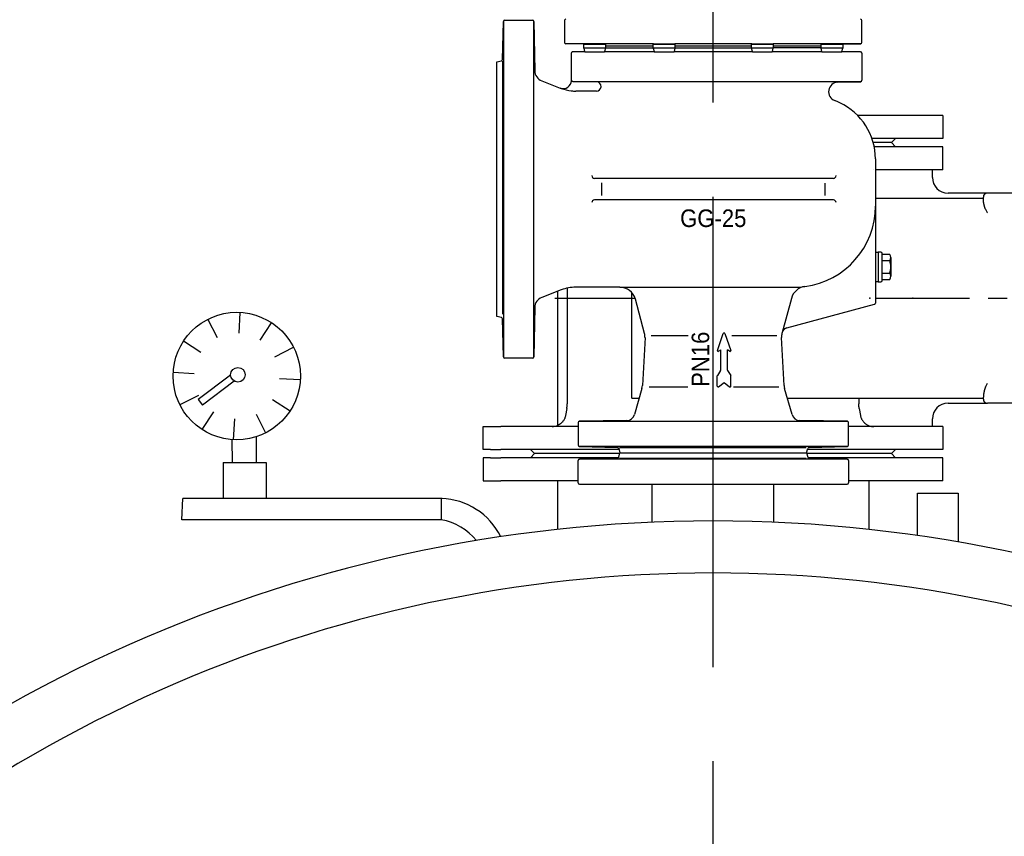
# Model space of a CAD drawing. Header units: millimetres. Extents: x 196 to 2027204, y -221452 to 153872.
# Tile 357 of 381: x 1224043 to 1224376, y -197661 to -197386. Entities that reach past the tile are written whole.
import ezdxf
from ezdxf.enums import TextEntityAlignment as Align

# ---------------------------------------------------------------- set-up
doc = ezdxf.new("R2010")
doc.units = ezdxf.units.MM
doc.linetypes.add('CENTER', pattern=[50.8, 31.75, -6.35, 6.35, -6.35])
doc.layers.add('00_Основной', color=163, linetype='Continuous', lineweight=40)
doc.layers.add('中心线', color=1, linetype='CENTER', lineweight=25)
doc.styles.get("Standard").update_dxf_attribs({"font": 'arial.ttf'})

msp = doc.modelspace()

# ---------------------------------------------------------------- linework, layer by layer
at = {"color": 252, "linetype": 'CENTER', "lineweight": 25, "ltscale": 5}
msp.add_line((1224277.47, -198620.35), (1224277.47, -197161.91), dxfattribs=at)
at = {"layer": '00_Основной', "lineweight": 30, "ltscale": 10}
for p, q in [((1224206.36, -197399.23), (1224206.7, -197386.44)), ((1224206.7, -197386.44), (1224206.7, -197499.64)), ((1224207.15, -197385.99), (1224216.53, -197385.99)), ((1224216.98, -197386.44), (1224217.28, -197403.15)), ((1224216.98, -197499.64), (1224216.98, -197386.44)), ((1224227.34, -197386.16), (1224227.34, -197393.49)), ((1224327.75, -197393.49), (1224327.75, -197386.16)), ((1224233.91, -197394.1), (1224227.79, -197393.94)), ((1224233.88, -197393.94), (1224227.79, -197393.94)), ((1224233.84, -197394.1), (1224233.88, -197393.94)), ((1224233.84, -197394.1), (1224241.14, -197394.1)), ((1224233.84, -197395.47), (1224233.84, -197394.1)), ((1224241.1, -197393.94), (1224233.88, -197393.94)), ((1224241.14, -197394.1), (1224241.1, -197393.94)), ((1224257.34, -197393.94), (1224241.1, -197393.94)), ((1224241.14, -197394.1), (1224241.14, -197395.47)), ((1224241.14, -197394.66), (1224257.3, -197394.66)), ((1224257.3, -197394.1), (1224257.34, -197393.94)), ((1224257.3, -197394.1), (1224264.61, -197394.1)), ((1224257.3, -197395.47), (1224257.3, -197394.1)), ((1224257.34, -197393.94), (1224264.57, -197393.94)), ((1224264.61, -197394.1), (1224264.57, -197393.94)), ((1224290.53, -197393.94), (1224264.57, -197393.94)), ((1224264.61, -197394.1), (1224264.61, -197395.47)), ((1224264.61, -197394.66), (1224290.49, -197394.66)), ((1224290.53, -197393.94), (1224290.49, -197394.1)), ((1224290.49, -197394.1), (1224297.79, -197394.1)), ((1224290.49, -197395.47), (1224290.49, -197394.1)), ((1224290.53, -197393.94), (1224297.75, -197393.94)), ((1224297.75, -197393.94), (1224297.79, -197394.1)), ((1224313.99, -197393.94), (1224297.75, -197393.94)), ((1224297.79, -197394.1), (1224297.79, -197395.47)), ((1224297.79, -197394.66), (1224313.95, -197394.66)), ((1224313.99, -197393.94), (1224313.95, -197394.1)), ((1224313.95, -197394.1), (1224321.25, -197394.1)), ((1224313.95, -197395.47), (1224313.95, -197394.1)), ((1224321.21, -197393.94), (1224313.99, -197393.94)), ((1224321.18, -197394.1), (1224327.31, -197393.94)), ((1224327.31, -197393.94), (1224321.21, -197393.94)), ((1224321.21, -197393.94), (1224321.25, -197394.1)), ((1224321.25, -197394.1), (1224321.25, -197395.47)), ((1224229.63, -197406.3), (1224229.63, -197397.1)), ((1224234.15, -197396.71), (1224229.86, -197396.71)), ((1224230.07, -197396.65), (1224234.11, -197396.54)), ((1224241.14, -197395.47), (1224233.84, -197395.47)), ((1224233.84, -197395.47), (1224234.12, -197396.61)), ((1224234.12, -197396.61), (1224234.1, -197396.71)), ((1224234.15, -197396.71), (1224234.12, -197396.61)), ((1224234.15, -197396.71), (1224240.83, -197396.71)), ((1224240.83, -197396.71), (1224240.86, -197396.61)), ((1224257.61, -197396.71), (1224240.83, -197396.71)), ((1224241.14, -197395.47), (1224240.86, -197396.61)), ((1224240.86, -197396.61), (1224240.88, -197396.71)), ((1224241.14, -197395.35), (1224257.3, -197395.35)), ((1224264.61, -197395.47), (1224257.3, -197395.47)), ((1224257.3, -197395.47), (1224257.59, -197396.61)), ((1224257.59, -197396.61), (1224257.57, -197396.71)), ((1224257.61, -197396.71), (1224257.59, -197396.61)), ((1224257.61, -197396.71), (1224264.3, -197396.71)), ((1224264.3, -197396.71), (1224264.32, -197396.61)), ((1224290.8, -197396.71), (1224264.3, -197396.71)), ((1224264.61, -197395.47), (1224264.32, -197396.61)), ((1224264.32, -197396.61), (1224264.34, -197396.71)), ((1224264.61, -197395.35), (1224290.49, -197395.35)), ((1224297.79, -197395.47), (1224290.49, -197395.47)), ((1224290.77, -197396.61), (1224290.49, -197395.47)), ((1224290.75, -197396.71), (1224290.77, -197396.61)), ((1224290.77, -197396.61), (1224290.8, -197396.71)), ((1224290.8, -197396.71), (1224297.48, -197396.71)), ((1224297.5, -197396.61), (1224297.48, -197396.71)), ((1224314.26, -197396.71), (1224297.48, -197396.71)), ((1224297.5, -197396.61), (1224297.79, -197395.47)), ((1224297.53, -197396.71), (1224297.5, -197396.61)), ((1224313.95, -197395.35), (1224297.79, -197395.35)), ((1224321.25, -197395.47), (1224313.95, -197395.47)), ((1224314.24, -197396.61), (1224313.95, -197395.47)), ((1224314.21, -197396.71), (1224314.24, -197396.61)), ((1224314.24, -197396.61), (1224314.26, -197396.71)), ((1224314.26, -197396.71), (1224320.95, -197396.71)), ((1224320.97, -197396.61), (1224320.95, -197396.71)), ((1224327.31, -197396.71), (1224320.95, -197396.71)), ((1224320.97, -197396.61), (1224321.25, -197395.47)), ((1224320.99, -197396.71), (1224320.97, -197396.61)), ((1224320.99, -197396.54), (1224327.31, -197396.71)), ((1224327.75, -197397.16), (1224327.75, -197406.31)), ((1224204.52, -197400.1), (1224206.02, -197399.7)), ((1224204.52, -197485.98), (1224204.52, -197400.1)), ((1224206.35, -197399.89), (1224206.35, -197485.28)), ((1224206.36, -197399.27), (1224206.36, -197399.23)), ((1224219.62, -197406.5), (1224225.91, -197408.91)), ((1224229.63, -197406.3), (1224229.63, -197406.36)), ((1224230.08, -197406.76), (1224238.07, -197406.76)), ((1224327.31, -197406.77), (1224238.26, -197406.77)), ((1224319.61, -197406.97), (1224327.31, -197406.77)), ((1224226.24, -197409.04), (1224225.91, -197408.91)), ((1224238.07, -197409.95), (1224231.15, -197409.95)), ((1224355.05, -197418.21), (1224326.36, -197418.21)), ((1224355.05, -197418.21), (1224355.05, -197425.97)), ((1224355.05, -197425.97), (1224331.15, -197425.97)), ((1224337.71, -197427.34), (1224331.58, -197427.34)), ((1224337.71, -197427.34), (1224331.58, -197427.34)), ((1224339.08, -197425.97), (1224337.71, -197427.34)), ((1224339.08, -197428.71), (1224337.71, -197427.34)), ((1224355.05, -197428.71), (1224331.9, -197428.71)), ((1224355.05, -197436.47), (1224355.05, -197428.71)), ((1224332.31, -197432.86), (1224332.31, -197448.75)), ((1224355.05, -197436.47), (1224332.31, -197436.47)), ((1224351.52, -197439.07), (1224351.52, -197436.47)), ((1224237.45, -197439.39), (1224318.1, -197439.39)), ((1224239.84, -197440.9), (1224239.84, -197445.18)), ((1224315.25, -197441), (1224315.25, -197445.18)), ((1224370.11, -197444.36), (1224356.82, -197444.36)), ((1224381.52, -197444.36), (1224370.11, -197444.36)), ((1224318.1, -197446.69), (1224237.45, -197446.69)), ((1224332.31, -197446.05), (1224368.74, -197446.05)), ((1224368.74, -197446.35), (1224368.74, -197445.73)), ((1224332.31, -197448.75), (1224332.31, -197464.26)), ((1224332.31, -197464.26), (1224333.23, -197464.26)), ((1224332.31, -197464.26), (1224332.31, -197474.3)), ((1224334.14, -197464.26), (1224333.23, -197464.26)), ((1224333.23, -197464.26), (1224333.23, -197474.3)), ((1224334.6, -197465.07), (1224334.6, -197464.72)), ((1224337.14, -197465.07), (1224334.6, -197465.07)), ((1224334.6, -197467.18), (1224334.6, -197465.07)), ((1224334.6, -197467.18), (1224337.14, -197467.18)), ((1224334.6, -197471.39), (1224334.6, -197467.18)), ((1224337.52, -197466.12), (1224337.52, -197472.44)), ((1224334.6, -197471.39), (1224337.14, -197471.39)), ((1224334.6, -197473.5), (1224334.6, -197471.39)), ((1224333.23, -197474.3), (1224332.31, -197474.3)), ((1224332.31, -197474.3), (1224332.31, -197481.48)), ((1224333.23, -197474.3), (1224334.14, -197474.3)), ((1224334.6, -197473.5), (1224337.14, -197473.5)), ((1224334.6, -197473.85), (1224334.6, -197473.5)), ((1224226.24, -197477.04), (1224219.62, -197479.58)), ((1224224.98, -197477.52), (1224224.98, -197522.8)), ((1224228.23, -197476.44), (1224228.23, -197515.54)), ((1224245.96, -197476.13), (1224231.15, -197476.13)), ((1224245.96, -197476.13), (1224304.93, -197476.13)), ((1224250.08, -197513.6), (1224250.08, -197478)), ((1224224.07, -197479.82), (1224251.14, -197479.82)), ((1224254.35, -197491.75), (1224251.25, -197480.19)), ((1224303.92, -197479.91), (1224300.82, -197491.45)), ((1224117.44, -197491.7), (1224117.82, -197484.65)), ((1224217.28, -197482.93), (1224216.98, -197499.64)), ((1224302.44, -197489.84), (1224331.98, -197481.92)), ((1224110.12, -197493.24), (1224106.93, -197486.94)), ((1224124.55, -197494.02), (1224128.4, -197488.11)), ((1224206.02, -197486.38), (1224204.52, -197485.98)), ((1224206.7, -197499.64), (1224206.36, -197486.81)), ((1224300.82, -197491.45), (1224300.74, -197491.75)), ((1224104.55, -197498.23), (1224098.64, -197494.38)), ((1224254.5, -197493.17), (1224253.66, -197509.28)), ((1224256.62, -197492.45), (1224269.12, -197492.45)), ((1224278.93, -197497.47), (1224280.94, -197491.73)), ((1224281.46, -197491.73), (1224283.46, -197497.47)), ((1224283.86, -197492.45), (1224299.02, -197492.45)), ((1224301.44, -197509.28), (1224300.59, -197493.17)), ((1224129.54, -197499.59), (1224135.84, -197496.4)), ((1224279.36, -197497.78), (1224280.06, -197497.24)), ((1224280.06, -197504.09), (1224280.06, -197497.24)), ((1224283.04, -197497.78), (1224282.34, -197497.24)), ((1224282.34, -197504.09), (1224282.34, -197497.24)), ((1224216.53, -197500.09), (1224207.15, -197500.09)), ((1224280.02, -197504.23), (1224278.96, -197505.92)), ((1224282.38, -197504.23), (1224283.44, -197505.92)), ((1224102.23, -197505.34), (1224095.18, -197504.96)), ((1224114.59, -197505.79), (1224103.62, -197514.01)), ((1224115.84, -197507.83), (1224105.05, -197515.92)), ((1224131.08, -197506.91), (1224138.13, -197507.29)), ((1224278.92, -197509.53), (1224278.92, -197506.07)), ((1224283.48, -197509.53), (1224283.48, -197506.07)), ((1224253.48, -197510.3), (1224250.95, -197519.14)), ((1224255.93, -197509.8), (1224268.95, -197509.8)), ((1224279.36, -197509.74), (1224281.2, -197508.27)), ((1224281.2, -197508.27), (1224283.04, -197509.74)), ((1224284.36, -197509.8), (1224299.74, -197509.8)), ((1224304.14, -197519.14), (1224301.61, -197510.3)), ((1224103.77, -197512.66), (1224097.47, -197515.86)), ((1224103.62, -197514.01), (1224105.05, -197515.92)), ((1224128.76, -197514.02), (1224134.67, -197517.87)), ((1224250.08, -197513.6), (1224252.54, -197513.6)), ((1224302.55, -197513.6), (1224368.74, -197513.6)), ((1224326.7, -197513.6), (1224326.7, -197515.54)), ((1224368.74, -197513.92), (1224368.74, -197513.3)), ((1224228.09, -197517.12), (1224227.69, -197519.41)), ((1224326.84, -197517.12), (1224327.25, -197519.41)), ((1224356.82, -197515.29), (1224370.11, -197515.29)), ((1224381.52, -197515.29), (1224370.11, -197515.29)), ((1224108.76, -197518.23), (1224104.91, -197524.14)), ((1224115.87, -197520.55), (1224115.49, -197527.6)), ((1224123.19, -197519.01), (1224126.39, -197525.31)), ((1224248.37, -197521.12), (1224232.36, -197521.4)), ((1224232.36, -197521.4), (1224322.74, -197521.4)), ((1224322.74, -197521.4), (1224306.73, -197521.12)), ((1224351.52, -197523.18), (1224351.52, -197520.58)), ((1224199.88, -197523.18), (1224202.39, -197523.18)), ((1224199.88, -197530.94), (1224199.88, -197523.18)), ((1224202.39, -197523.18), (1224205.77, -197523.18)), ((1224231.91, -197523.18), (1224205.77, -197523.18)), ((1224231.91, -197521.86), (1224231.91, -197529.41)), ((1224277.55, -197523.18), (1224277.55, -197523.18)), ((1224323.19, -197529.41), (1224323.19, -197521.86)), ((1224355.05, -197523.18), (1224323.19, -197523.18)), ((1224355.05, -197523.18), (1224355.05, -197530.94)), ((1224115, -197527.57), (1224115.08, -197535.29)), ((1224123.2, -197526.62), (1224123.2, -197535.29)), ((1224202.39, -197530.94), (1224199.88, -197530.94)), ((1224202.39, -197530.94), (1224205.77, -197530.94)), ((1224245.72, -197530.94), (1224205.77, -197530.94)), ((1224215.85, -197530.94), (1224217.22, -197532.31)), ((1224232.35, -197529.87), (1224245.19, -197530.2)), ((1224322.74, -197529.87), (1224232.35, -197529.87)), ((1224245.61, -197530.54), (1224246.02, -197532.04)), ((1224245.85, -197530.21), (1224308.88, -197530.21)), ((1224309.08, -197532.04), (1224309.48, -197530.54)), ((1224355.05, -197530.94), (1224309.37, -197530.94)), ((1224309.91, -197530.2), (1224322.74, -197529.87)), ((1224339.08, -197530.94), (1224337.71, -197532.31)), ((1224202.39, -197533.68), (1224199.88, -197533.68)), ((1224199.88, -197533.68), (1224199.88, -197541.44)), ((1224202.39, -197533.68), (1224205.77, -197533.68)), ((1224245.55, -197533.68), (1224205.77, -197533.68)), ((1224215.85, -197533.68), (1224217.22, -197532.31)), ((1224245.94, -197532.31), (1224217.22, -197532.31)), ((1224245.94, -197532.31), (1224217.22, -197532.31)), ((1224231.91, -197542.21), (1224231.91, -197534.66)), ((1224232.35, -197534.21), (1224245.19, -197533.87)), ((1224322.74, -197534.21), (1224232.35, -197534.21)), ((1224245.61, -197533.53), (1224246.02, -197532.04)), ((1224245.85, -197533.86), (1224308.88, -197533.86)), ((1224246.02, -197532.04), (1224277.55, -197532.04)), ((1224246.02, -197532.04), (1224277.55, -197532.04)), ((1224277.55, -197532.04), (1224309.08, -197532.04)), ((1224277.55, -197532.04), (1224309.08, -197532.04)), ((1224309.08, -197532.04), (1224309.48, -197533.53)), ((1224337.71, -197532.31), (1224309.15, -197532.31)), ((1224337.71, -197532.31), (1224309.15, -197532.31)), ((1224355.05, -197533.68), (1224309.55, -197533.68)), ((1224309.91, -197533.87), (1224322.74, -197534.21)), ((1224323.19, -197534.66), (1224323.19, -197542.21)), ((1224339.08, -197533.68), (1224337.71, -197532.31)), ((1224355.05, -197541.44), (1224355.05, -197533.68)), ((1224112.06, -197535.29), (1224112.06, -197547.46)), ((1224112.06, -197535.29), (1224126.6, -197535.29)), ((1224126.6, -197535.29), (1224126.6, -197547.46)), ((1224199.88, -197541.44), (1224202.39, -197541.44)), ((1224202.39, -197541.44), (1224205.77, -197541.44)), ((1224231.91, -197541.44), (1224205.77, -197541.44)), ((1224225.07, -197557.86), (1224225.07, -197541.44)), ((1224232.36, -197542.67), (1224322.74, -197542.67)), ((1224256.88, -197555.46), (1224256.88, -197542.67)), ((1224297.95, -197555.46), (1224297.95, -197542.67)), ((1224355.05, -197541.44), (1224323.19, -197541.44)), ((1224330.02, -197541.44), (1224330.02, -197557.88)), ((1224098.15, -197554.65), (1224098.47, -197547.46)), ((1224186.06, -197547.46), (1224098.47, -197547.46)), ((1224185.73, -197547.46), (1224185.73, -197554.66)), ((1224185.73, -197554.65), (1224098.15, -197554.65))]:
    msp.add_line(p, q, dxfattribs=at)
msp.add_lwpolyline([(1224346.5, -197559.95), (1224346.5, -197545.71), (1224360.26, -197545.71), (1224360.26, -197562.13)], dxfattribs=at)
for centre, radius in [((1224116.66, -197506.13), 21.51), ((1224117.05, -197505.69), 2.45)]:
    msp.add_circle(centre, radius, dxfattribs=at)
for centre, radius, start, end in [((1224207.15, -197386.45), 0.456, 90, 178.5), ((1224216.53, -197386.45), 0.456, 1, 90), ((1224227.8, -197386.16), 0.456, 91.5, 180), ((1224327.29, -197386.16), 0.456, 0, 88.5), ((1224227.8, -197393.49), 0.456, 180, 268.5), ((1224327.29, -197393.49), 0.456, 271.5, 0), ((1224230.08, -197397.1), 0.456, 119.6889, 180), ((1224230.08, -197397.1), 0.456, 91.5, 119.6889), ((1224327.29, -197397.16), 0.456, 0, 88.5), ((1224205.9, -197399.26), 0.456, 285, 358.5), ((1224220.93, -197403.09), 3.65, 181, 249), ((1224226.89, -197406.36), 2.74, 249, 0), ((1224230.08, -197406.3), 0.456, 180, 270), ((1224238.07, -197408.36), 1.6, 83.0794, 90), ((1224238.07, -197408.36), 1.6, 270, 83.0794), ((1224319.69, -197410.16), 3.19, 91.5, 249.7472), ((1224327.29, -197406.31), 0.456, 271.5, 0), ((1224231.15, -197396.26), 13.69, 249, 263.6068), ((1224231.15, -197396.26), 13.69, 263.6068, 270), ((1224311.32, -197432.86), 20.99, 64.762, 69.7472), ((1224311.32, -197432.86), 20.99, 0, 64.762), ((1224237.45, -197438.48), 0.913, 180, 270), ((1224318.1, -197438.48), 0.913, 270, 0), ((1224356.82, -197439.07), 5.29, 180, 270), ((1224370.11, -197445.73), 1.37, 90, 180), ((1224237.45, -197447.6), 0.913, 90, 180), ((1224318.1, -197447.6), 0.913, 0, 90), ((1224304.93, -197448.75), 27.38, 277.4793, 0), ((1224334.14, -197464.72), 0.456, 0, 90), ((1224335.84, -197466.12), 1.68, 321.0528, 38.9472), ((1224331.37, -197469.28), 6.15, 339.9474, 20.0526), ((1224335.84, -197472.44), 1.68, 321.0528, 38.9472), ((1224334.14, -197473.85), 0.456, 270, 0), ((1224231.15, -197489.82), 13.69, 90, 111), ((1224245.96, -197481.61), 5.48, 15, 90), ((1224309.21, -197481.33), 5.48, 97.4793, 165), ((1224304.93, -197448.75), 27.38, 270, 277.4793), ((1224220.93, -197482.99), 3.65, 111, 179), ((1224331.86, -197481.48), 0.456, 285, 0), ((1224205.9, -197486.82), 0.456, 1.5, 75), ((1224303.03, -197492.04), 2.28, 105, 165), ((1224249.94, -197492.93), 4.56, 357, 15), ((1224281.2, -197491.82), 0.274, 19.2745, 160.7255), ((1224305.15, -197492.93), 4.56, 165, 183), ((1224279.19, -197497.56), 0.274, 160.7255, 307.8243), ((1224279.19, -197497.56), 0.274, 152.4584, 160.7255), ((1224283.21, -197497.56), 0.274, 232.1757, 19.2745), ((1224207.15, -197499.63), 0.456, 181.5, 270), ((1224216.53, -197499.63), 0.456, 270, 359), ((1224279.78, -197504.09), 0.274, 327.9946, 0), ((1224282.61, -197504.09), 0.274, 180, 212.0054), ((1224279.19, -197506.07), 0.274, 147.9946, 180), ((1224283.21, -197506.07), 0.274, 0, 32.0054), ((1224249.1, -197509.04), 4.56, 344, 357), ((1224279.19, -197509.53), 0.274, 180, 308.6598), ((1224283.21, -197509.53), 0.274, 231.3402, 0), ((1224306, -197509.04), 4.56, 183, 196), ((1224370.11, -197513.92), 1.37, 180, 270), ((1224356.82, -197520.58), 5.29, 90, 180), ((1224232.36, -197521.86), 0.456, 91, 180), ((1224248.32, -197518.39), 2.74, 271, 344), ((1224306.78, -197518.39), 2.74, 196, 269), ((1224322.73, -197521.86), 0.456, 0, 89), ((1224223.14, -197518.62), 4.56, 270, 293.8028), ((1224232.36, -197529.41), 0.456, 180, 268.5), ((1224245.17, -197530.66), 0.456, 15, 88.5), ((1224309.92, -197530.66), 0.456, 91.5, 165), ((1224322.73, -197529.41), 0.456, 271.5, 0), ((1224232.36, -197534.66), 0.456, 91.5, 180), ((1224245.17, -197533.41), 0.456, 271.5, 345), ((1224309.92, -197533.41), 0.456, 195, 268.5), ((1224322.73, -197534.66), 0.456, 0, 88.5), ((1224232.36, -197542.21), 0.456, 180, 269), ((1224322.73, -197542.21), 0.456, 271, 0), ((1224185.01, -197570.62), 23.18, 26.3209, 88.2184), ((1224182.23, -197574.09), 19.75, 39.0813, 79.7908), ((1224277.47, -198041.19), 486.16, 40.6524, 139.3476), ((1224277.41, -198032.45), 459.86, 42.0455, 137.9545)]:
    msp.add_arc(centre, radius, start, end, dxfattribs=at)
msp.add_open_spline([(1224331.74, -197436.47), (1224331.74, -197436.47), (1224331.74, -197436.47), (1224331.74, -197436.47)], degree=3, dxfattribs=at)
for points, knots in [([(1224369.48, -197449.84), (1224369.46, -197449.8), (1224369.42, -197449.72), (1224369.37, -197449.58), (1224369.31, -197449.43), (1224369.25, -197449.27), (1224369.2, -197449.1), (1224369.14, -197448.91), (1224369.09, -197448.71), (1224369.03, -197448.49), (1224368.99, -197448.28), (1224368.94, -197448.04), (1224368.89, -197447.78), (1224368.84, -197447.46), (1224368.8, -197447.19), (1224368.78, -197446.99), (1224368.76, -197446.79), (1224368.75, -197446.57), (1224368.74, -197446.42), (1224368.74, -197446.35)], [0, 0, 0, 0, 0.551809, 1.147811, 1.805694, 2.559311, 3.433601, 4.083386, 5.166162, 6.2118, 7.150826, 8.175499, 9.814594, 11.275422, 13.494937, 14.647275, 15.428366, 17.598433, 20, 20, 20, 20]), ([(1224369.48, -197449.84), (1224369.55, -197449.98), (1224369.69, -197450.27), (1224369.91, -197450.68), (1224370.05, -197450.94), (1224370.11, -197451.07)], [0, 0, 0, 0, 2.118928, 4.128019, 6, 6, 6, 6]), ([(1224369.48, -197509.81), (1224369.46, -197509.85), (1224369.42, -197509.93), (1224369.37, -197510.07), (1224369.31, -197510.21), (1224369.25, -197510.38), (1224369.2, -197510.55), (1224369.14, -197510.74), (1224369.09, -197510.94), (1224369.03, -197511.16), (1224368.99, -197511.37), (1224368.94, -197511.61), (1224368.89, -197511.87), (1224368.84, -197512.19), (1224368.8, -197512.46), (1224368.78, -197512.66), (1224368.76, -197512.85), (1224368.75, -197513.08), (1224368.74, -197513.23), (1224368.74, -197513.3)], [0, 0, 0, 0, 0.551809, 1.147811, 1.805694, 2.559311, 3.433601, 4.083386, 5.166162, 6.2118, 7.150826, 8.175499, 9.814594, 11.275422, 13.494937, 14.647275, 15.428366, 17.598433, 20, 20, 20, 20]), ([(1224369.48, -197509.81), (1224369.55, -197509.66), (1224369.69, -197509.38), (1224369.91, -197508.97), (1224370.05, -197508.71), (1224370.11, -197508.58)], [0, 0, 0, 0, 2.118928, 4.128019, 6, 6, 6, 6]), ([(1224228.09, -197517.12), (1224228.13, -197516.87), (1224228.2, -197516.42), (1224228.23, -197515.89), (1224228.23, -197515.61), (1224228.23, -197515.54)], [0, 0, 0, 0, 2.833505, 5.186048, 6, 6, 6, 6]), ([(1224326.84, -197517.12), (1224326.8, -197516.87), (1224326.74, -197516.42), (1224326.71, -197515.89), (1224326.7, -197515.61), (1224326.7, -197515.54)], [0, 0, 0, 0, 2.833505, 5.186048, 6, 6, 6, 6]), ([(1224227.69, -197519.41), (1224227.66, -197519.59), (1224227.57, -197519.93), (1224227.4, -197520.4), (1224227.19, -197520.83), (1224226.95, -197521.21), (1224226.72, -197521.51), (1224226.52, -197521.74), (1224226.26, -197522), (1224226.05, -197522.18), (1224225.89, -197522.29)], [0, 0, 0, 0, 1.709179, 3.338831, 4.728193, 6.288035, 7.560463, 8.339264, 9.184676, 11, 11, 11, 11]), ([(1224327.25, -197519.41), (1224327.28, -197519.59), (1224327.35, -197519.89), (1224327.49, -197520.3), (1224327.64, -197520.64), (1224327.81, -197520.95), (1224328, -197521.24), (1224328.19, -197521.49), (1224328.37, -197521.7), (1224328.56, -197521.9), (1224328.82, -197522.13), (1224329.14, -197522.38), (1224329.47, -197522.58), (1224329.82, -197522.76), (1224330.19, -197522.92), (1224330.6, -197523.04), (1224331, -197523.13), (1224331.37, -197523.17), (1224331.63, -197523.18), (1224331.74, -197523.18)], [0, 0, 0, 0, 1.695639, 2.918975, 4.078488, 5.188427, 6.239756, 7.378958, 8.043863, 8.922502, 9.941556, 11.332859, 12.700093, 13.549906, 15.034914, 16.558504, 17.500375, 18.925232, 20, 20, 20, 20]), ([(1224225.89, -197522.29), (1224225.84, -197522.33), (1224225.74, -197522.41), (1224225.6, -197522.49), (1224225.49, -197522.56), (1224225.41, -197522.6), (1224225.33, -197522.64), (1224225.25, -197522.69), (1224225.16, -197522.73), (1224225.1, -197522.75), (1224225.05, -197522.77), (1224225.01, -197522.79), (1224224.99, -197522.8), (1224224.98, -197522.8), (1224224.98, -197522.8)], [0, 0, 0, 0, 1.916546, 3.688996, 4.768102, 5.943123, 6.591161, 7.859085, 9.419725, 10.525179, 11.302897, 12.479216, 14.020763, 15, 15, 15, 15])]:
    msp.add_open_spline(points, degree=3, knots=knots, dxfattribs=at)
for p in [(1224330.42, -197479.82), (1224344.91, -197479.82)]:
    msp.add_point(p, dxfattribs=at)
at = {"layer": '中心线', "color": 252}
msp.add_line((1224332.31, -197479.82), (1224527.02, -197479.82), dxfattribs=at)

# ---------------------------------------------------------------- texts
at = {"layer": '00_Основной', "lineweight": 30, "ltscale": 10, "width": 0.9}
msp.add_text('GG-25', height=5.933, dxfattribs=at).set_placement((1224277.55, -197449.89), align=Align.TOP_CENTER)
msp.add_text('PN16', height=5.933, rotation=90, dxfattribs=at).set_placement((1224276.18, -197509.8))

doc.saveas('drawing.dxf')
